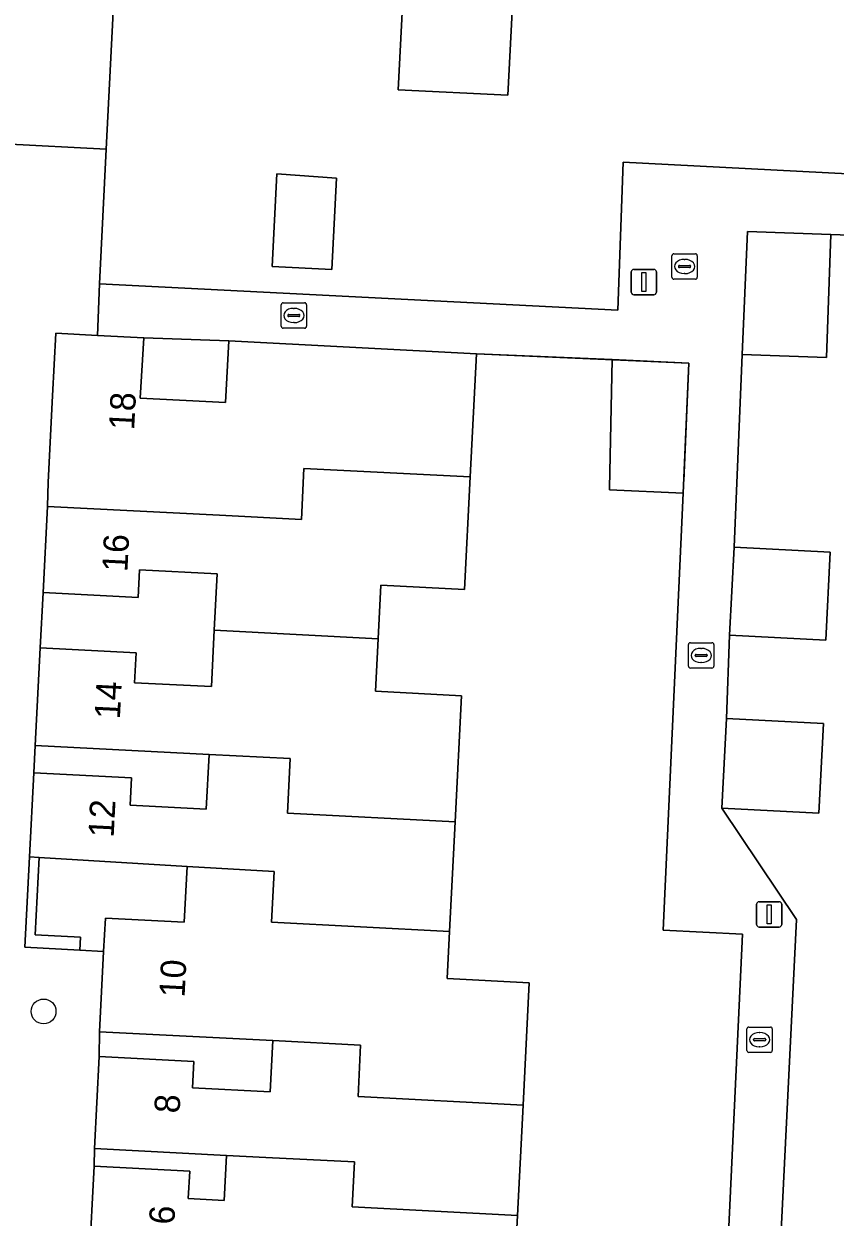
# Model space of a CAD drawing. Extents: x 162989 to 165008, y 383432 to 384338.
# Drawn here: x 164464.46 to 164496.47, y 383792.95 to 383840 of the extents above; entities that cross this region are included whole.
import ezdxf

# ---------------------------------------------------------------- set-up
doc = ezdxf.new("R2010")
doc.units = 0
for name, color, linetype in [('IMGEO_Boom', 7, 'Continuous'), ('IMGEO_Erf', 7, 'Continuous'), ('IMGEO_Kolk', 7, 'Continuous'), ('IMGEO_Lichtmast', 7, 'Continuous'), ('IMGEO_Muur', 7, 'Continuous'), ('IMGEO_Pand', 7, 'Continuous'), ('IMGEO_Pand_nummerreeks', 7, 'Continuous'), ('IMGEO_Voetpad_open', 7, 'Continuous')]:
    doc.layers.add(name, color=color, linetype=linetype)

msp = doc.modelspace()

# ---------------------------------------------------------------- linework, layer by layer
at = {"layer": 'IMGEO_Boom'}
msp.add_circle((164465.239, 383801.064), 0.489, dxfattribs=at)
at = {"layer": 'IMGEO_Erf'}
for points in [[(164468.388, 383848.483), (164467.711, 383835.068), (164467.442, 383829.749), (164487.891, 383828.72), (164488.106, 383834.549), (164500, 383833.931), (164518.523, 383832.968), (164522.376, 383832.768), (164522.386, 383833.01), (164522.787, 383842.529)], [(164483.76, 383841.265), (164483.559, 383837.188), (164479.233, 383837.401), (164479.436, 383841.479)], [(164500, 383831.572), (164496.297, 383831.704), (164496.123, 383826.846), (164492.801, 383826.964), (164492.479, 383819.372), (164496.278, 383819.176), (164496.099, 383815.707), (164492.3, 383815.903), (164492.176, 383812.618), (164496.004, 383812.421), (164495.821, 383808.878), (164491.994, 383809.075), (164494.946, 383804.692), (164493.488, 383775.067), (164491.668, 383775.196), (164491.362, 383768.605), (164489.842, 383768.755), (164488.973, 383750), (164488.667, 383743.403), (164500, 383742.931)], [(164491.616, 383778.506), (164492.818, 383804.115), (164489.689, 383804.263), (164490.47, 383821.493), (164487.568, 383821.624), (164487.572, 383821.695), (164487.671, 383826.763), (164482.324, 383826.996), (164482.074, 383822.138), (164481.846, 383817.697), (164478.55, 383817.866), (164478.441, 383815.758), (164478.335, 383813.689), (164481.732, 383813.514), (164481.476, 383808.539), (164481.254, 383804.216), (164481.158, 383802.359), (164484.403, 383802.192), (164484.155, 383797.368), (164483.931, 383793.023), (164483.687, 383788.274)]]:
    msp.add_lwpolyline(points, dxfattribs=at)
for points in [[(164476.79, 383833.913), (164476.611, 383830.32), (164474.26, 383830.437), (164474.442, 383834.089)], [(164472.541, 383827.499), (164469.195, 383827.624), (164469.051, 383825.245), (164472.416, 383825.072)], [(164465.109, 383815.398), (164468.89, 383815.204), (164468.829, 383814.027), (164471.859, 383813.872), (164471.973, 383816.092), (164472.088, 383818.316), (164469.028, 383818.473), (164468.973, 383817.39), (164465.217, 383817.583)], [(164464.849, 383810.47), (164468.708, 383810.271), (164468.653, 383809.198), (164471.658, 383809.043), (164471.769, 383811.2), (164464.911, 383811.553)], [(164470.779, 383804.578), (164470.904, 383806.783), (164465.065, 383807.132), (164464.908, 383804.089), (164466.701, 383803.997), (164466.675, 383803.486), (164467.609, 383803.423), (164467.677, 383804.738)], [(164467.434, 383799.283), (164471.171, 383799.091), (164471.117, 383798.049), (164474.175, 383797.892), (164474.279, 383799.912), (164467.447, 383800.264)], [(164467.231, 383794.964), (164471.004, 383794.77), (164470.948, 383793.682), (164472.365, 383793.609), (164472.456, 383795.39), (164467.247, 383795.658)]]:
    msp.add_lwpolyline(points, close=True, dxfattribs=at)
at = {"layer": 'IMGEO_Kolk'}
for p, q in [((164490.028, 383830.011), (164490.028, 383830.863)), ((164490.103, 383830.937), (164490.955, 383830.937)), ((164491.029, 383830.863), (164491.029, 383830.011)), ((164490.287, 383830.431), (164490.287, 383830.443)), ((164490.725, 383830.394), (164490.327, 383830.394)), ((164490.33, 383830.48), (164490.728, 383830.48)), ((164490.516, 383830.717), (164490.541, 383830.717)), ((164490.771, 383830.443), (164490.771, 383830.431)), ((164490.955, 383829.937), (164490.103, 383829.937)), ((164490.539, 383830.157), (164490.514, 383830.157)), ((164474.612, 383828.079), (164474.612, 383828.931)), ((164474.687, 383829.005), (164475.539, 383829.005)), ((164475.613, 383828.931), (164475.613, 383828.079)), ((164474.871, 383828.499), (164474.871, 383828.511)), ((164475.309, 383828.462), (164474.911, 383828.462)), ((164474.914, 383828.548), (164475.312, 383828.548)), ((164475.1, 383828.785), (164475.125, 383828.785)), ((164475.355, 383828.511), (164475.355, 383828.499)), ((164475.539, 383828.005), (164474.687, 383828.005)), ((164475.123, 383828.225), (164475.098, 383828.225)), ((164490.682, 383814.674), (164490.682, 383815.526)), ((164490.757, 383815.6), (164491.609, 383815.6)), ((164491.17, 383815.38), (164491.195, 383815.38)), ((164491.683, 383815.526), (164491.683, 383814.674)), ((164490.941, 383815.094), (164490.941, 383815.106)), ((164491.379, 383815.057), (164490.981, 383815.057)), ((164490.984, 383815.143), (164491.382, 383815.143)), ((164491.193, 383814.82), (164491.168, 383814.82)), ((164491.425, 383815.106), (164491.425, 383815.094)), ((164491.609, 383814.6), (164490.757, 383814.6)), ((164492.987, 383799.523), (164492.987, 383800.375)), ((164493.062, 383800.449), (164493.914, 383800.449)), ((164493.475, 383800.229), (164493.5, 383800.229)), ((164493.988, 383800.375), (164493.988, 383799.523)), ((164493.246, 383799.943), (164493.246, 383799.955)), ((164493.684, 383799.906), (164493.286, 383799.906)), ((164493.289, 383799.992), (164493.687, 383799.992)), ((164493.73, 383799.955), (164493.73, 383799.943)), ((164493.914, 383799.449), (164493.062, 383799.449)), ((164493.498, 383799.669), (164493.473, 383799.669))]:
    msp.add_line(p, q, dxfattribs=at)
for points in [[(164490.028, 383830.011), (164490.028, 383830.863)], [(164490.103, 383830.937), (164490.955, 383830.937)], [(164491.029, 383830.863), (164491.029, 383830.011)], [(164490.955, 383829.937), (164490.103, 383829.937)], [(164474.612, 383828.079), (164474.612, 383828.931)], [(164474.687, 383829.005), (164475.539, 383829.005)], [(164475.613, 383828.931), (164475.613, 383828.079)], [(164475.539, 383828.005), (164474.687, 383828.005)], [(164490.682, 383814.674), (164490.682, 383815.526)], [(164490.757, 383815.6), (164491.609, 383815.6)], [(164491.683, 383815.526), (164491.683, 383814.674)], [(164491.609, 383814.6), (164490.757, 383814.6)], [(164492.987, 383799.523), (164492.987, 383800.375)], [(164493.062, 383800.449), (164493.914, 383800.449)], [(164493.988, 383800.375), (164493.988, 383799.523)], [(164493.914, 383799.449), (164493.062, 383799.449)]]:
    msp.add_lwpolyline(points, dxfattribs=at)
for centre, radius, start, end in [((164490.105, 383830.861), 0.0765, 91.552, 178.448), ((164490.105, 383830.861), 0.0765, 91.552, 178.448), ((164490.953, 383830.861), 0.0765, 1.552, 88.448), ((164490.953, 383830.861), 0.0765, 1.552, 88.448), ((164490.327, 383830.44), 0.0403, 85.8775, 175.7526), ((164490.324, 383830.43), 0.0366, 178.938, 274.7102), ((164490.728, 383830.437), 0.043, 264.8664, 352.4533), ((164490.732, 383830.442), 0.0386, 1.7309, 96.639), ((164490.105, 383830.013), 0.0765, 181.552, 268.448), ((164490.105, 383830.013), 0.0765, 181.552, 268.448), ((164490.953, 383830.013), 0.0765, 271.552, 358.448), ((164490.953, 383830.013), 0.0765, 271.552, 358.448), ((164474.689, 383828.929), 0.0765, 91.552, 178.448), ((164474.689, 383828.929), 0.0765, 91.552, 178.448), ((164475.537, 383828.929), 0.0765, 1.552, 88.448), ((164475.537, 383828.929), 0.0765, 1.552, 88.448), ((164474.911, 383828.508), 0.0403, 85.8775, 175.7526), ((164474.908, 383828.498), 0.0366, 178.938, 274.7102), ((164475.312, 383828.505), 0.043, 264.8664, 352.4533), ((164475.316, 383828.51), 0.0386, 1.7309, 96.639), ((164474.689, 383828.081), 0.0765, 181.552, 268.448), ((164474.689, 383828.081), 0.0765, 181.552, 268.448), ((164475.537, 383828.081), 0.0765, 271.552, 358.448), ((164475.537, 383828.081), 0.0765, 271.552, 358.448), ((164490.759, 383815.524), 0.0765, 91.552, 178.448), ((164490.759, 383815.524), 0.0765, 91.552, 178.448), ((164491.607, 383815.524), 0.0765, 1.552, 88.448), ((164491.607, 383815.524), 0.0765, 1.552, 88.448), ((164490.981, 383815.103), 0.0403, 85.8775, 175.7526), ((164490.978, 383815.093), 0.0366, 178.938, 274.7102), ((164491.382, 383815.1), 0.043, 264.8664, 352.4533), ((164491.386, 383815.105), 0.0386, 1.7309, 96.639), ((164490.759, 383814.676), 0.0765, 181.552, 268.448), ((164490.759, 383814.676), 0.0765, 181.552, 268.448), ((164491.607, 383814.676), 0.0765, 271.552, 358.448), ((164491.607, 383814.676), 0.0765, 271.552, 358.448), ((164493.064, 383800.373), 0.0765, 91.552, 178.448), ((164493.064, 383800.373), 0.0765, 91.552, 178.448), ((164493.912, 383800.373), 0.0765, 1.552, 88.448), ((164493.912, 383800.373), 0.0765, 1.552, 88.448), ((164493.286, 383799.952), 0.0403, 85.8775, 175.7526), ((164493.283, 383799.942), 0.0366, 178.938, 274.7102), ((164493.687, 383799.949), 0.043, 264.8664, 352.4533), ((164493.691, 383799.954), 0.0386, 1.7309, 96.639), ((164493.064, 383799.525), 0.0765, 181.552, 268.448), ((164493.064, 383799.525), 0.0765, 181.552, 268.448), ((164493.912, 383799.525), 0.0765, 271.552, 358.448), ((164493.912, 383799.525), 0.0765, 271.552, 358.448)]:
    msp.add_arc(centre, radius, start, end, dxfattribs=at)
for centre, major_axis, ratio, start_param, end_param in [((164490.515, 383830.437), (-0.387, 0.002), 0.722429, 4.712389, 7.853982), ((164490.54, 383830.437), (-0.39, 0.002), 0.717154, 1.570796, 4.712389), ((164475.099, 383828.505), (-0.387, 0.002), 0.722429, 4.712389, 7.853982), ((164475.124, 383828.505), (-0.39, 0.002), 0.717154, 1.570796, 4.712389), ((164491.169, 383815.1), (-0.387, 0.002), 0.722429, 4.712389, 7.853982), ((164491.194, 383815.1), (-0.39, 0.002), 0.717154, 1.570796, 4.712389), ((164493.474, 383799.949), (-0.387, 0.002), 0.722429, 4.712389, 7.853982), ((164493.499, 383799.949), (-0.39, 0.002), 0.717154, 1.570796, 4.712389)]:
    msp.add_ellipse(centre, major_axis=major_axis, ratio=ratio, start_param=start_param, end_param=end_param, dxfattribs=at)
at = {"layer": 'IMGEO_Lichtmast'}
for p, q in [((164488.425, 383829.422), (164488.425, 383830.222)), ((164488.425, 383830.222), (164488.425, 383829.422)), ((164488.525, 383830.322), (164489.315, 383830.322)), ((164489.315, 383830.322), (164488.525, 383830.322)), ((164489.415, 383830.222), (164489.415, 383829.422)), ((164489.415, 383829.422), (164489.415, 383830.222)), ((164489.315, 383829.322), (164488.525, 383829.322)), ((164488.525, 383829.322), (164489.315, 383829.322)), ((164493.37, 383804.491), (164493.37, 383805.291)), ((164493.37, 383805.291), (164493.37, 383804.491)), ((164493.47, 383805.391), (164494.26, 383805.391)), ((164494.26, 383805.391), (164493.47, 383805.391)), ((164494.36, 383805.291), (164494.36, 383804.491)), ((164494.36, 383804.491), (164494.36, 383805.291)), ((164494.26, 383804.391), (164493.47, 383804.391)), ((164493.47, 383804.391), (164494.26, 383804.391))]:
    msp.add_line(p, q, dxfattribs=at)
for points in [[(164488.845, 383830.197), (164488.995, 383830.197), (164488.995, 383829.447), (164488.845, 383829.447), (164488.845, 383830.197)], [(164493.79, 383805.266), (164493.94, 383805.266), (164493.94, 383804.516), (164493.79, 383804.516), (164493.79, 383805.266)]]:
    msp.add_lwpolyline(points, dxfattribs=at)
for centre, start, end in [((164488.525, 383830.222), 90, 180), ((164488.525, 383830.222), 90, 180), ((164489.315, 383830.222), 0, 90), ((164489.315, 383830.222), 360, 90), ((164488.525, 383829.422), 180, 270), ((164488.525, 383829.422), 180, 270), ((164489.315, 383829.422), 270, 0), ((164489.315, 383829.422), 270, 0), ((164493.47, 383805.291), 90, 180), ((164493.47, 383805.291), 90, 180), ((164494.26, 383805.291), 0, 90), ((164494.26, 383805.291), 360, 90), ((164493.47, 383804.491), 180, 270), ((164493.47, 383804.491), 180, 270), ((164494.26, 383804.491), 270, 0), ((164494.26, 383804.491), 270, 0)]:
    msp.add_arc(centre, 0.1, start, end, dxfattribs=at)
at = {"layer": 'IMGEO_Muur'}
for points in [[(164467.442, 383829.749), (164487.891, 383828.72), (164488.106, 383834.549)], [(164482.324, 383826.996), (164490.702, 383826.631), (164490.492, 383821.986)]]:
    msp.add_lwpolyline(points, dxfattribs=at)
msp.add_lwpolyline([(164466.675, 383803.486), (164466.701, 383803.997), (164464.908, 383804.089), (164465.065, 383807.132), (164464.678, 383807.155), (164464.501, 383803.598)], close=True, dxfattribs=at)
at = {"layer": 'IMGEO_Pand'}
for points in [[(164486.478, 383851.122), (164486.823, 383858.1), (164482.492, 383858.302), (164477.982, 383858.474), (164477.64, 383851.56), (164477.875, 383851.55), (164477.705, 383848.08), (164479.76, 383847.978), (164479.436, 383841.479), (164479.233, 383837.401), (164483.559, 383837.188), (164483.76, 383841.265), (164484.092, 383841.249), (164484.42, 383847.887), (164486.316, 383847.794)], [(164476.79, 383833.913), (164474.442, 383834.089), (164474.26, 383830.437), (164476.611, 383830.32)], [(164496.297, 383831.704), (164493.007, 383831.822), (164492.801, 383826.964), (164496.123, 383826.846)], [(164482.324, 383826.996), (164472.541, 383827.499), (164472.416, 383825.072), (164469.051, 383825.245), (164469.195, 383827.624), (164467.361, 383827.718), (164465.722, 383827.803), (164465.595, 383825.336), (164465.42, 383821.932), (164465.392, 383820.979), (164472.175, 383820.63), (164475.413, 383820.463), (164475.509, 383822.478), (164482.074, 383822.138)], [(164487.671, 383826.763), (164487.572, 383821.695), (164487.568, 383821.624), (164490.47, 383821.493), (164490.702, 383826.631)], [(164472.175, 383820.63), (164465.392, 383820.979), (164465.217, 383817.583), (164468.973, 383817.39), (164469.028, 383818.473), (164472.088, 383818.316), (164471.973, 383816.092), (164478.441, 383815.758), (164478.55, 383817.866), (164481.846, 383817.697), (164482.074, 383822.138), (164475.509, 383822.478), (164475.413, 383820.463)], [(164492.479, 383819.372), (164492.3, 383815.903), (164496.099, 383815.707), (164496.278, 383819.176)], [(164481.476, 383808.539), (164481.732, 383813.514), (164478.335, 383813.689), (164478.441, 383815.758), (164471.973, 383816.092), (164471.859, 383813.872), (164468.829, 383814.027), (164468.89, 383815.204), (164465.109, 383815.398), (164464.911, 383811.553), (164471.769, 383811.2), (164474.967, 383811.035), (164474.866, 383808.88)], [(164491.994, 383809.075), (164495.821, 383808.878), (164496.004, 383812.421), (164492.176, 383812.618)], [(164474.33, 383806.578), (164474.227, 383804.581), (164481.254, 383804.216), (164481.476, 383808.539), (164474.866, 383808.88), (164474.967, 383811.035), (164471.769, 383811.2), (164471.658, 383809.043), (164468.653, 383809.198), (164468.708, 383810.271), (164464.849, 383810.47), (164464.678, 383807.155), (164465.065, 383807.132), (164470.904, 383806.783)], [(164470.904, 383806.783), (164470.779, 383804.578), (164467.677, 383804.738), (164467.609, 383803.423), (164467.447, 383800.264), (164474.279, 383799.912), (164477.748, 383799.73), (164477.644, 383797.709), (164484.155, 383797.368), (164484.403, 383802.192), (164481.158, 383802.359), (164481.254, 383804.216), (164474.227, 383804.581), (164474.33, 383806.578)], [(164472.456, 383795.39), (164474.007, 383795.31), (164477.511, 383795.128), (164477.419, 383793.353), (164483.931, 383793.023), (164484.155, 383797.368), (164477.644, 383797.709), (164477.748, 383799.73), (164474.279, 383799.912), (164474.175, 383797.892), (164471.117, 383798.049), (164471.171, 383799.091), (164467.434, 383799.283), (164467.247, 383795.658)], [(164472.456, 383795.39), (164472.365, 383793.609), (164470.948, 383793.682), (164471.004, 383794.77), (164467.231, 383794.964), (164467.037, 383791.21), (164473.841, 383790.86), (164477.282, 383790.683), (164477.175, 383788.618), (164483.687, 383788.274), (164483.931, 383793.023), (164477.419, 383793.353), (164477.511, 383795.128), (164474.007, 383795.31)]]:
    msp.add_lwpolyline(points, close=True, dxfattribs=at)
at = {"layer": 'IMGEO_Voetpad_open'}
msp.add_lwpolyline([(164468.388, 383848.483), (164468.563, 383852.03), (164468.687, 383855.053), (164470.127, 383855.004), (164470.316, 383858.832), (164464.845, 383858.767), (164464.596, 383855.623), (164464.42, 383852.072), (164463.848, 383838.96), (164463.666, 383835.272), (164467.711, 383835.068)], close=True, dxfattribs=at)
for points in [[(164467.037, 383791.21), (164467.231, 383794.964), (164467.247, 383795.658), (164467.434, 383799.283), (164467.447, 383800.264), (164467.609, 383803.423), (164466.675, 383803.486), (164464.501, 383803.598), (164464.678, 383807.155), (164464.849, 383810.47), (164464.911, 383811.553), (164465.109, 383815.398), (164465.217, 383817.583), (164465.392, 383820.979), (164465.42, 383821.932), (164465.595, 383825.336), (164465.722, 383827.803), (164467.361, 383827.718), (164467.442, 383829.749), (164467.711, 383835.068), (164463.666, 383835.272)], [(164500, 383833.931), (164488.106, 383834.549), (164487.891, 383828.72), (164467.442, 383829.749), (164467.361, 383827.718), (164469.195, 383827.624), (164472.541, 383827.499), (164482.324, 383826.996), (164487.671, 383826.763), (164490.702, 383826.631), (164490.47, 383821.493), (164489.689, 383804.263), (164492.818, 383804.115), (164491.616, 383778.506)], [(164493.488, 383775.067), (164494.946, 383804.692), (164491.994, 383809.075), (164492.176, 383812.618), (164492.3, 383815.903), (164492.479, 383819.372), (164492.801, 383826.964), (164493.007, 383831.822), (164496.297, 383831.704), (164500, 383831.572)]]:
    msp.add_lwpolyline(points, dxfattribs=at)

# ---------------------------------------------------------------- texts
at = {"layer": 'IMGEO_Pand_nummerreeks'}
for s, rotation, p in [('18', 87.0552, (164468.81, 383823.971)), ('16', 87.0501, (164468.543, 383818.378)), ('14', 87.0521, (164468.248, 383812.572)), ('12', 87.0471, (164468.002, 383807.906)), ('10', 87.0571, (164470.8, 383801.601)), ('8', 87.0469, (164470.602, 383797.031)), ('6', 87.0417, (164470.395, 383792.643))]:
    msp.add_text(s, height=1, rotation=rotation, dxfattribs=at).set_placement(p)

doc.saveas('drawing.dxf')
